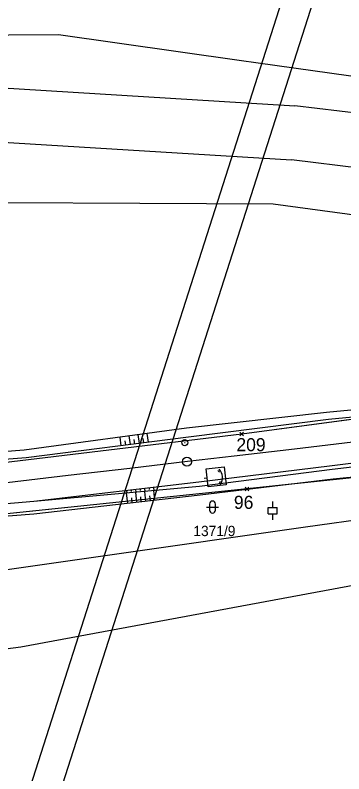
# Model space of a CAD drawing. Extents: x -779302 to -774398, y -1144902 to -1142831.
# Drawn here: x -777897.7 to -777843.5, y -1143712.7 to -1143587.5 of the extents above; entities that cross this region are included whole.
import ezdxf

# ---------------------------------------------------------------- set-up
doc = ezdxf.new("R2010")
doc.units = 0
for name, color, linetype in [('Hranice parcel', 7, 'Continuous'), ('legenda I_5_2 - Vrstva 53', 7, 'Continuous'), ('Parcelní čísla', 7, 'Continuous'), ('SŽDC', 7, 'Continuous'), ('Vnitřní kresba', 7, 'Continuous'), ('Vrstva 1', 7, 'Continuous'), ('zjednodus_g_situ-seda - Vrstva 1', 7, 'Continuous'), ('zjednodus_g_situ-seda - Vrstva 48', 7, 'Continuous'), ('zjednodus_g_situ-seda - Vrstva 49', 7, 'Continuous'), ('zjednodus_g_situ-seda - Vrstva 7', 7, 'Continuous'), ('zjednodus_g_situ-seda - Vrstva 8', 7, 'Continuous'), ('Značky kultur', 7, 'Continuous')]:
    doc.layers.add(name, color=color, linetype=linetype)

msp = doc.modelspace()

# ---------------------------------------------------------------- linework, layer by layer
at = {"layer": 'Hranice parcel'}
for p, q in [((-777860.31, -1143656.58), (-777817.61, -1143650.87)), ((-777816.72, -1143661.12), (-777859.44, -1143665.66)), ((-777859.44, -1143665.66), (-777917.11, -1143671.65))]:
    msp.add_line(p, q, dxfattribs=at)
for points in [[(-778102.74, -1143613.61), (-778067.87, -1143604.7), (-778036.9, -1143597.86), (-777971.64, -1143592.01), (-777964.3, -1143591.17), (-777890.59, -1143590.67), (-777860.75, -1143594.87), (-777857.58, -1143595.32), (-777803.43, -1143602.93), (-777799.69, -1143603.46), (-777791.04, -1143604.67), (-777558.56, -1143655.7), (-777548.1, -1143658.97)], [(-777790.37, -1143627.42), (-777855.1, -1143618.66), (-777921.25, -1143618.32), (-777922.61, -1143618.31), (-777931.96, -1143618.26), (-778063.42, -1143629.9), (-778133.34, -1143652.18), (-778153.87, -1143659.9)], [(-778043.88, -1143677.97), (-777959.48, -1143668.5), (-777917.42, -1143663.44), (-777916.16, -1143663.29), (-777860.31, -1143656.58)], [(-777915.24, -1143681.28), (-777849.81, -1143671.94), (-777816.62, -1143667.27)], [(-777815.03, -1143678.47), (-777841.31, -1143681.49), (-777896.76, -1143691.8), (-777921.73, -1143695.03), (-777972.88, -1143699.73), (-778113.43, -1143708.98), (-778140.87, -1143719.35), (-778147.27, -1143722.43)]]:
    msp.add_lwpolyline(points, dxfattribs=at)
at = {"layer": 'legenda I_5_2 - Vrstva 53'}
for points in [[(-777916.16, -1143663.29), (-777860.31, -1143656.58), (-777817.61, -1143650.87), (-777782.23, -1143650.25), (-777777.65, -1143650.04), (-777771.99, -1143649.79), (-777747.07, -1143649.03), (-777716.22, -1143651.23), (-777687.78, -1143654.61), (-777659.91, -1143659.97), (-777643.37, -1143663.67), (-777619.92, -1143670.03), (-777600.4, -1143675.56), (-777546.18, -1143690.99), (-777447.49, -1143719.07), (-777442.54, -1143720.48), (-777400.53, -1143733.41)], [(-777340.59, -1143770.61), (-777348.72, -1143768.82), (-777354.56, -1143760.13), (-777358.14, -1143760.61), (-777362.08, -1143759.74), (-777364.95, -1143754.01), (-777547.63, -1143698.79), (-777550.6, -1143697.9), (-777622.38, -1143677.44), (-777645.06, -1143671.66), (-777661.41, -1143667.34), (-777716.9, -1143658.83), (-777747.1, -1143656.66), (-777769.78, -1143657.38), (-777774.83, -1143658.21), (-777780.87, -1143658.4), (-777816.72, -1143661.12), (-777859.44, -1143665.66), (-777917.11, -1143671.65)]]:
    msp.add_lwpolyline(points, dxfattribs=at)
at = {"layer": 'SŽDC'}
for p, q in [((-777860.11, -1143656.78), (-777860.61, -1143656.28)), ((-777860.11, -1143656.38), (-777860.61, -1143656.88)), ((-777860.51, -1143656.78), (-777860.01, -1143656.28)), ((-777860.51, -1143656.38), (-777860.01, -1143656.88)), ((-777860.31, -1143656.58), (-777860.31, -1143656.58)), ((-777859.24, -1143665.86), (-777859.74, -1143665.36)), ((-777859.24, -1143665.46), (-777859.74, -1143665.96)), ((-777859.64, -1143665.86), (-777859.14, -1143665.36)), ((-777859.64, -1143665.46), (-777859.14, -1143665.96)), ((-777859.44, -1143665.66), (-777859.44, -1143665.66))]:
    msp.add_line(p, q, dxfattribs=at)
for points in [[(-777916.16, -1143663.29), (-777860.31, -1143656.58), (-777817.61, -1143650.87), (-777782.23, -1143650.25), (-777777.65, -1143650.04), (-777771.99, -1143649.79), (-777747.07, -1143649.03), (-777716.22, -1143651.23), (-777687.78, -1143654.61), (-777659.91, -1143659.97), (-777643.37, -1143663.67), (-777619.92, -1143670.03), (-777600.4, -1143675.56), (-777546.18, -1143690.99), (-777447.49, -1143719.07), (-777442.54, -1143720.48), (-777400.53, -1143733.41)], [(-777340.59, -1143770.61), (-777348.72, -1143768.82), (-777354.56, -1143760.13), (-777358.14, -1143760.61), (-777362.08, -1143759.74), (-777364.95, -1143754.01), (-777547.63, -1143698.79), (-777550.6, -1143697.9), (-777622.38, -1143677.44), (-777645.06, -1143671.66), (-777661.41, -1143667.34), (-777716.9, -1143658.83), (-777747.1, -1143656.66), (-777769.78, -1143657.38), (-777774.83, -1143658.21), (-777780.87, -1143658.4), (-777816.72, -1143661.12), (-777859.44, -1143665.66), (-777917.11, -1143671.65)]]:
    msp.add_lwpolyline(points, dxfattribs=at)
at = {"layer": 'Vnitřní kresba'}
for p, q in [((-777918.9, -1143598.31), (-777851.52, -1143602.45)), ((-777806.25, -1143607.72), (-777851.52, -1143602.45)), ((-777918.44, -1143607.3), (-777852.12, -1143611.35)), ((-777798.87, -1143617.83), (-777852.12, -1143611.35))]:
    msp.add_line(p, q, dxfattribs=at)
at = {"layer": 'Vrstva 1'}
for points in [[(-776606.88, -1143822.95), (-777806.9, -1143438.86), (-777897.43, -1143721.71), (-776697.42, -1144105.81)], [(-776700.65, -1144099.52), (-777891.15, -1143718.47), (-777803.66, -1143445.14), (-776613.17, -1143826.19)]]:
    msp.add_lwpolyline(points, close=True, dxfattribs=at)
at = {"layer": 'zjednodus_g_situ-seda - Vrstva 1'}
msp.add_lwpolyline([(-777747.18, -1143652.74), (-777757.42, -1143652.49), (-777767.99, -1143652.45), (-777775.4, -1143652.55), (-777781.42, -1143652.72), (-777792.38, -1143653.21), (-777802.2, -1143653.86), (-777812.58, -1143654.74), (-777823.18, -1143655.81), (-777832.61, -1143656.87), (-777841.97, -1143657.96), (-777851.6, -1143659.09), (-777861.54, -1143660.25), (-777869.24, -1143661.16), (-777878.81, -1143662.27), (-777888.96, -1143663.47), (-777899.07, -1143664.66)], dxfattribs=at)
at = {"layer": 'zjednodus_g_situ-seda - Vrstva 48'}
for p, q in [((-777875.72, -1143657.97), (-777875.91, -1143656.49)), ((-777880.19, -1143658.53), (-777880.37, -1143657.1)), ((-777879.44, -1143658.44), (-777879.53, -1143657.72)), ((-777878.7, -1143658.34), (-777878.88, -1143656.89)), ((-777877.95, -1143658.25), (-777878.05, -1143657.52)), ((-777877.21, -1143658.15), (-777877.4, -1143656.69)), ((-777876.47, -1143658.06), (-777876.56, -1143657.32)), ((-777879.34, -1143665.94), (-777879.29, -1143666.33)), ((-777879.12, -1143668.06), (-777879.32, -1143666.34)), ((-777878.59, -1143665.85), (-777878.57, -1143666.06)), ((-777877.85, -1143665.76), (-777877.8, -1143666.2)), ((-777877.63, -1143667.9), (-777877.82, -1143666.2)), ((-777877.1, -1143665.67), (-777877.08, -1143665.9)), ((-777876.36, -1143665.58), (-777876.3, -1143666.06)), ((-777876.14, -1143667.73), (-777876.33, -1143666.07)), ((-777875.61, -1143665.5), (-777875.58, -1143665.75)), ((-777874.87, -1143665.41), (-777874.81, -1143665.93)), ((-777874.65, -1143667.56), (-777874.84, -1143665.93)), ((-777878.38, -1143667.98), (-777878.47, -1143667.12)), ((-777876.89, -1143667.81), (-777876.98, -1143666.97)), ((-777875.4, -1143667.64), (-777875.49, -1143666.82))]:
    msp.add_line(p, q, dxfattribs=at)
at = {"layer": 'zjednodus_g_situ-seda - Vrstva 49'}
for points in [[(-777800.87, -1143649.66), (-777805.5, -1143648.85), (-777818.61, -1143650.39), (-777846.34, -1143653.07), (-777869.43, -1143655.61), (-777896.23, -1143659.25), (-777909.65, -1143660.29), (-777920.36, -1143660.84)], [(-777800.87, -1143649.66), (-777818.4, -1143651.57), (-777845.96, -1143654.21), (-777869.11, -1143657.12), (-777895.89, -1143660.53), (-777909.48, -1143661.59)], [(-777779.6, -1143655.02), (-777780.89, -1143654.77), (-777791.32, -1143655.4), (-777800.31, -1143656.08), (-777804.14, -1143656.38), (-777817.74, -1143658.36), (-777845.39, -1143661.83), (-777867.4, -1143664.53), (-777894.63, -1143667.73)], [(-777779.85, -1143655.45), (-777791.14, -1143656.6), (-777817.58, -1143659.19), (-777845.39, -1143662.44), (-777867.31, -1143665.25), (-777894.63, -1143667.73), (-777919.57, -1143669.9), (-777945.06, -1143672.83)], [(-777779.17, -1143657.28), (-777791.02, -1143658.35), (-777817.39, -1143661.32), (-777845.2, -1143664.04), (-777867.18, -1143666.71), (-777894.63, -1143669.83), (-777917.98, -1143671.65), (-777944.93, -1143674.14)]]:
    msp.add_lwpolyline(points, dxfattribs=at)
at = {"layer": 'zjednodus_g_situ-seda - Vrstva 7'}
msp.add_line((-777869.67, -1143658.03), (-777869.76, -1143658.04), dxfattribs=at)
for centre, radius in [((-777869.71, -1143658.03), 0.5), ((-777869.35, -1143661.17), 0.75)]:
    msp.add_circle(centre, radius, dxfattribs=at)
at = {"layer": 'zjednodus_g_situ-seda - Vrstva 8'}
for p, q in [((-777864.01, -1143662.9), (-777864.25, -1143662.6)), ((-777866.52, -1143663.91), (-777866.03, -1143663.85)), ((-777863.89, -1143664.43), (-777864.06, -1143664.79))]:
    msp.add_line(p, q, dxfattribs=at)
msp.add_lwpolyline([(-777863.23, -1143662.02), (-777862.88, -1143664.98), (-777865.85, -1143665.33), (-777866.2, -1143662.37)], close=True, dxfattribs=at)
msp.add_arc((-777865.43, -1143663.8), 1.97, 325.7585, 44.5865, dxfattribs=at)
at = {"layer": 'Značky kultur'}
for p, q in [((-777855.2, -1143668.75), (-777855.2, -1143667.75)), ((-777866.14, -1143668.66), (-777864.14, -1143668.66)), ((-777865.64, -1143668.16), (-777865.64, -1143669.16)), ((-777864.64, -1143669.16), (-777864.64, -1143668.16)), ((-777855.95, -1143668.75), (-777854.45, -1143668.75)), ((-777855.95, -1143669.75), (-777855.95, -1143668.75)), ((-777854.45, -1143669.75), (-777854.45, -1143668.75)), ((-777855.95, -1143669.75), (-777854.45, -1143669.75)), ((-777855.2, -1143670.75), (-777855.2, -1143669.75))]:
    msp.add_line(p, q, dxfattribs=at)
for centre, start, end in [((-777865.14, -1143668.16), 0, 180), ((-777865.14, -1143669.16), 180, 359.9879)]:
    msp.add_arc(centre, 0.5, start, end, dxfattribs=at)

# ---------------------------------------------------------------- texts
at = {"layer": 'Parcelní čísla'}
msp.add_text('1371/9', height=1.7, dxfattribs=at).set_placement((-777868.3, -1143673.45))
at = {"layer": 'SŽDC'}
for s, p in [('209', (-777861.19, -1143659.44)), ('96', (-777861.6, -1143668.95))]:
    msp.add_text(s, height=2.16, dxfattribs=at).set_placement(p)

doc.saveas('drawing.dxf')
